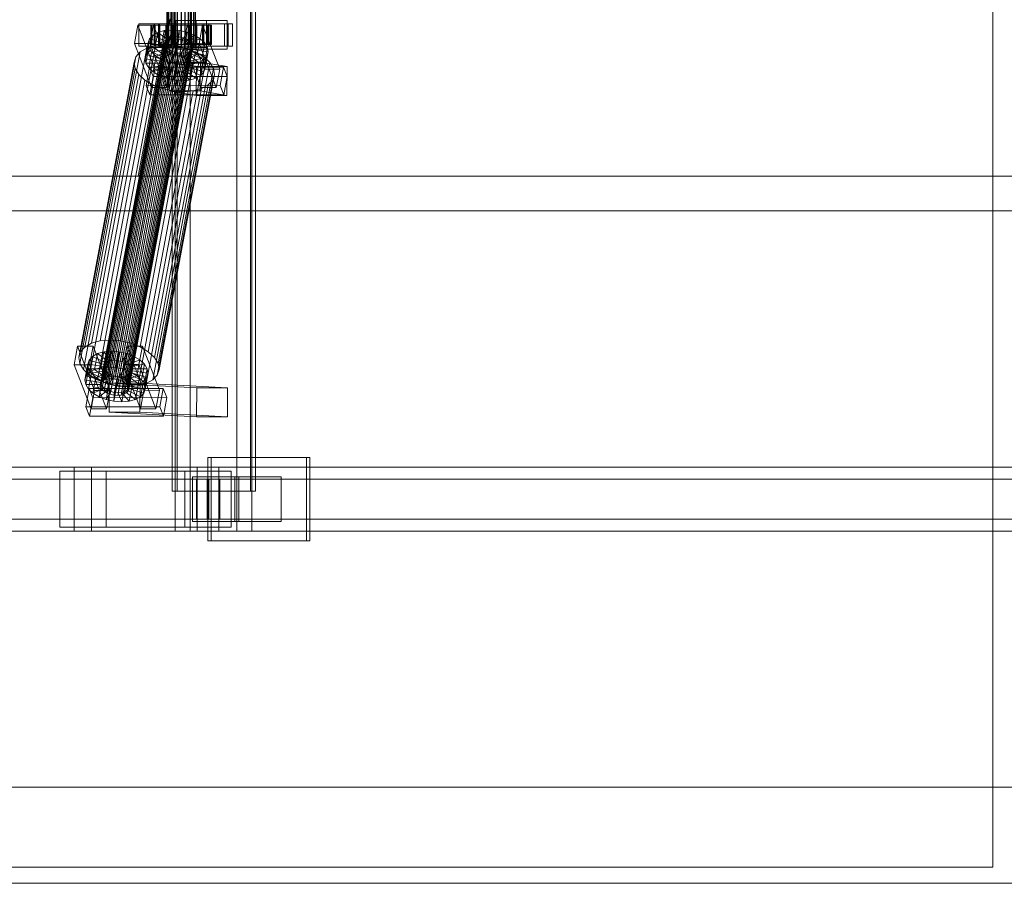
# Model space of a CAD drawing. Header units: millimetres. Extents: x -2233 to 61924, y -68080 to 6847.
# Tile 408 of 656: x 3716 to 4331, y -18670 to -18130. Entities that reach past the tile are written whole.
import ezdxf

# ---------------------------------------------------------------- set-up
doc = ezdxf.new("R2010")
doc.units = ezdxf.units.MM
doc.layers.add('superior_C01', color=7, linetype='Continuous', lineweight=0)
doc.layers.add('superior_tolva', color=7, linetype='Continuous', lineweight=0)

msp = doc.modelspace()

# ---------------------------------------------------------------- linework, layer by layer
at = {"layer": 'superior_C01'}
for p, q in [((3813.328, -17550), (3813.328, -18450)), ((3822.765, -18450), (3822.765, -17550)), ((3851.847, -18450), (3851.847, -17550)), ((3861.283, -17550), (3861.283, -18450)), ((3811.465, -17575), (3811.465, -18425)), ((3814.701, -18425), (3814.701, -17575)), ((3860.384, -18425), (3860.384, -17575)), ((3863.619, -17575), (3863.619, -18425)), ((3808.16, -18148), (3808.16, -17852)), ((3808.441, -18148), (3808.441, -17852)), ((3808.493, -18148), (3808.493, -17852)), ((3809.315, -18148), (3809.315, -17852)), ((3809.416, -18148), (3809.416, -17852)), ((3810.725, -18148), (3810.725, -17852)), ((3810.867, -18148), (3810.867, -17852)), ((3812.573, -18148), (3812.573, -17852)), ((3812.747, -18148), (3812.747, -17852)), ((3814.733, -18148), (3814.733, -17852)), ((3814.928, -18148), (3814.928, -17852)), ((3817.059, -18148), (3817.059, -17852)), ((3817.26, -18148), (3817.26, -17852)), ((3819.391, -18148), (3819.391, -17852)), ((3819.586, -18148), (3819.586, -17852)), ((3821.572, -18148), (3821.572, -17852)), ((3821.746, -18148), (3821.746, -17852)), ((3823.452, -18148), (3823.452, -17852)), ((3823.594, -18148), (3823.594, -17852)), ((3824.903, -18148), (3824.903, -17852)), ((3825.004, -18148), (3825.004, -17852)), ((3825.826, -17852), (3825.826, -18148)), ((3825.878, -18148), (3825.878, -17852)), ((3826.159, -18148), (3826.159, -17852)), ((3808.703, -18130), (3790.259, -18228.298)), ((3791.867, -18228.298), (3810.311, -18130)), ((3832.99, -18131), (3813.731, -18131)), ((3813.731, -18131), (3813.731, -18149)), ((3826.565, -18131), (3813.731, -18131)), ((3826.565, -18149), (3826.565, -18131)), ((3826.565, -18131), (3845.824, -18131)), ((3832.99, -18149), (3832.99, -18131)), ((3832.99, -18131), (3845.824, -18131)), ((3845.824, -18131), (3845.824, -18149)), ((3790.108, -18133.859), (3787.957, -18145.327)), ((3799.738, -18133.847), (3790.108, -18133.859)), ((3800.741, -18161.391), (3790.108, -18133.859)), ((3800.366, -18133), (3790.736, -18133)), ((3790.736, -18133), (3790.736, -18147)), ((3803.678, -18133), (3790.736, -18133)), ((3797.586, -18145.315), (3799.738, -18133.847)), ((3798.753, -18134), (3798.161, -18134)), ((3798.161, -18134), (3808.16, -18134)), ((3798.161, -18146), (3798.161, -18134)), ((3798.161, -18134), (3798.863, -18134)), ((3800.6, -18134), (3798.753, -18134)), ((3798.753, -18134), (3808.441, -18134)), ((3798.753, -18146), (3798.753, -18134)), ((3798.863, -18134), (3808.493, -18134)), ((3798.863, -18146), (3798.863, -18134)), ((3798.863, -18134), (3800.812, -18134)), ((3802.479, -18138.419), (3799.358, -18140.156)), ((3799.738, -18133.847), (3810.371, -18161.379)), ((3846.472, -18133), (3800.249, -18133)), ((3800.249, -18133), (3800.249, -18147)), ((3802.946, -18133), (3800.249, -18133)), ((3800.366, -18147), (3800.366, -18133)), ((3800.366, -18133), (3813.307, -18133)), ((3803.575, -18134), (3800.6, -18134)), ((3800.6, -18134), (3809.315, -18134)), ((3800.6, -18146), (3800.6, -18134)), ((3800.634, -18148.249), (3802.479, -18138.419)), ((3800.812, -18134), (3809.416, -18134)), ((3800.812, -18146), (3800.812, -18134)), ((3800.812, -18134), (3803.876, -18134)), ((3806.471, -18137.325), (3802.479, -18138.419)), ((3802.479, -18138.419), (3809.212, -18143.38)), ((3802.946, -18147), (3802.946, -18133)), ((3802.946, -18133), (3849.168, -18133)), ((3807.476, -18134), (3803.575, -18134)), ((3803.575, -18134), (3810.725, -18134)), ((3803.575, -18146), (3803.575, -18134)), ((3803.678, -18147), (3803.678, -18133)), ((3803.678, -18133), (3813.307, -18133)), ((3803.876, -18134), (3810.867, -18134)), ((3803.876, -18146), (3803.876, -18134)), ((3803.876, -18134), (3807.844, -18134)), ((3804.627, -18147.155), (3806.471, -18137.325)), ((3811.063, -18136.948), (3806.471, -18137.325)), ((3806.471, -18137.325), (3811.103, -18142.862)), ((3812.037, -18134), (3807.476, -18134)), ((3807.476, -18134), (3812.573, -18134)), ((3807.476, -18146), (3807.476, -18134)), ((3807.844, -18134), (3812.747, -18134)), ((3807.844, -18146), (3807.844, -18134)), ((3807.844, -18134), (3812.448, -18134)), ((3808.16, -18134), (3808.441, -18134)), ((3808.16, -18134), (3808.16, -18146)), ((3808.493, -18134), (3808.16, -18134)), ((3808.441, -18134), (3809.315, -18134)), ((3808.441, -18134), (3808.441, -18146)), ((3808.493, -18134), (3808.493, -18146)), ((3809.416, -18134), (3808.493, -18134)), ((3809.219, -18146.777), (3811.063, -18136.948)), ((3809.315, -18134), (3810.725, -18134)), ((3809.315, -18134), (3809.315, -18146)), ((3809.416, -18134), (3809.416, -18146)), ((3810.867, -18134), (3809.416, -18134)), ((3810.725, -18134), (3812.573, -18134)), ((3810.725, -18134), (3810.725, -18146)), ((3810.867, -18134), (3810.867, -18146)), ((3812.747, -18134), (3810.867, -18134)), ((3815.942, -18137.313), (3811.063, -18136.948)), ((3811.063, -18136.948), (3813.278, -18142.683)), ((3816.947, -18134), (3812.037, -18134)), ((3812.037, -18134), (3814.733, -18134)), ((3812.037, -18146), (3812.037, -18134)), ((3812.448, -18134), (3814.928, -18134)), ((3812.448, -18146), (3812.448, -18134)), ((3812.448, -18134), (3817.372, -18134)), ((3812.573, -18134), (3814.733, -18134)), ((3812.573, -18134), (3812.573, -18146)), ((3812.747, -18134), (3812.747, -18146)), ((3814.928, -18134), (3812.747, -18134)), ((3813.307, -18133), (3813.307, -18147)), ((3814.098, -18147.143), (3815.942, -18137.313)), ((3814.733, -18134), (3817.059, -18134)), ((3814.733, -18134), (3814.733, -18146)), ((3814.928, -18134), (3814.928, -18146)), ((3817.26, -18134), (3814.928, -18134)), ((3815.942, -18137.313), (3815.589, -18142.856)), ((3820.775, -18138.396), (3815.942, -18137.313)), ((3821.871, -18134), (3816.947, -18134)), ((3816.947, -18134), (3817.059, -18134)), ((3816.947, -18146), (3816.947, -18134)), ((3817.059, -18134), (3819.391, -18134)), ((3817.059, -18134), (3817.059, -18146)), ((3817.372, -18134), (3817.26, -18134)), ((3817.26, -18134), (3817.26, -18146)), ((3819.586, -18134), (3817.26, -18134)), ((3817.372, -18146), (3817.372, -18134)), ((3817.372, -18134), (3822.282, -18134)), ((3820.775, -18138.396), (3817.879, -18143.369)), ((3820.923, -18133.821), (3818.772, -18145.289)), ((3818.931, -18148.226), (3820.775, -18138.396)), ((3821.871, -18134), (3819.391, -18134)), ((3819.391, -18134), (3821.572, -18134)), ((3819.391, -18134), (3819.391, -18146)), ((3822.282, -18134), (3819.586, -18134)), ((3819.586, -18134), (3819.586, -18146)), ((3821.746, -18134), (3819.586, -18134)), ((3825.233, -18140.123), (3820.775, -18138.396)), ((3830.553, -18133.809), (3820.923, -18133.821)), ((3831.556, -18161.353), (3820.923, -18133.821)), ((3831.181, -18133), (3821.551, -18133)), ((3821.551, -18133), (3821.551, -18147)), ((3834.493, -18133), (3821.551, -18133)), ((3826.475, -18134), (3821.572, -18134)), ((3821.572, -18134), (3823.452, -18134)), ((3821.572, -18134), (3821.572, -18146)), ((3826.843, -18134), (3821.746, -18134)), ((3821.746, -18134), (3821.746, -18146)), ((3823.594, -18134), (3821.746, -18134)), ((3826.475, -18134), (3821.871, -18134)), ((3821.871, -18146), (3821.871, -18134)), ((3822.282, -18146), (3822.282, -18134)), ((3822.282, -18134), (3826.843, -18134)), ((3830.443, -18134), (3823.452, -18134)), ((3823.452, -18134), (3824.903, -18134)), ((3823.452, -18134), (3823.452, -18146)), ((3830.744, -18134), (3823.594, -18134)), ((3823.594, -18134), (3823.594, -18146)), ((3825.004, -18134), (3823.594, -18134)), ((3833.507, -18134), (3824.903, -18134)), ((3824.903, -18134), (3825.826, -18134)), ((3824.903, -18134), (3824.903, -18146)), ((3833.719, -18134), (3825.004, -18134)), ((3825.004, -18134), (3825.004, -18146)), ((3825.878, -18134), (3825.004, -18134)), ((3825.826, -18134), (3835.456, -18134)), ((3825.826, -18146), (3825.826, -18134)), ((3825.826, -18134), (3826.159, -18134)), ((3835.566, -18134), (3825.878, -18134)), ((3825.878, -18134), (3825.878, -18146)), ((3826.159, -18134), (3825.878, -18134)), ((3836.158, -18134), (3826.159, -18134)), ((3826.159, -18134), (3826.159, -18146)), ((3830.443, -18134), (3826.475, -18134)), ((3826.475, -18146), (3826.475, -18134)), ((3826.843, -18146), (3826.843, -18134)), ((3826.843, -18134), (3830.744, -18134)), ((3828.401, -18145.277), (3830.553, -18133.809)), ((3833.507, -18134), (3830.443, -18134)), ((3830.443, -18146), (3830.443, -18134)), ((3830.553, -18133.809), (3841.186, -18161.341)), ((3830.744, -18146), (3830.744, -18134)), ((3830.744, -18134), (3833.719, -18134)), ((3831.181, -18147), (3831.181, -18133)), ((3831.181, -18133), (3844.122, -18133)), ((3835.456, -18134), (3833.507, -18134)), ((3833.507, -18146), (3833.507, -18134)), ((3833.719, -18146), (3833.719, -18134)), ((3833.719, -18134), (3835.566, -18134)), ((3834.493, -18147), (3834.493, -18133)), ((3834.493, -18133), (3844.122, -18133)), ((3835.456, -18134), (3835.456, -18146)), ((3836.158, -18134), (3835.456, -18134)), ((3835.566, -18146), (3835.566, -18134)), ((3835.566, -18134), (3836.158, -18134)), ((3836.158, -18146), (3836.158, -18134)), ((3844.122, -18133), (3844.122, -18147)), ((3846.472, -18147), (3846.472, -18133)), ((3846.472, -18133), (3849.168, -18133)), ((3849.168, -18133), (3849.168, -18147)), ((3766.961, -18357.434), (3807.077, -18143.635)), ((3767.925, -18356.363), (3808.041, -18142.565)), ((3769.403, -18355.541), (3809.519, -18141.742)), ((3771.294, -18355.022), (3811.411, -18141.224)), ((3773.469, -18354.844), (3813.586, -18141.045)), ((3775.78, -18355.017), (3815.897, -18141.218)), ((3778.07, -18355.53), (3818.186, -18141.731)), ((3780.182, -18356.348), (3820.298, -18142.549)), ((3781.972, -18357.415), (3822.088, -18143.617)), ((3795.478, -18152.246), (3797.322, -18142.416)), ((3797.322, -18142.416), (3796.51, -18145.047)), ((3799.358, -18140.156), (3797.322, -18142.416)), ((3797.322, -18142.416), (3806.77, -18145.274)), ((3797.514, -18149.985), (3799.358, -18140.156)), ((3799.358, -18140.156), (3807.734, -18144.203)), ((3807.734, -18144.203), (3805.89, -18154.033)), ((3807.077, -18143.635), (3806.692, -18144.881)), ((3806.77, -18145.274), (3807.734, -18144.203)), ((3808.041, -18142.565), (3807.077, -18143.635)), ((3809.212, -18143.38), (3807.368, -18153.21)), ((3807.734, -18144.203), (3809.212, -18143.38)), ((3809.519, -18141.742), (3808.041, -18142.565)), ((3809.212, -18143.38), (3811.103, -18142.862)), ((3811.103, -18142.862), (3809.259, -18152.692)), ((3811.411, -18141.224), (3809.519, -18141.742)), ((3811.103, -18142.862), (3813.278, -18142.683)), ((3813.586, -18141.045), (3811.411, -18141.224)), ((3813.278, -18142.683), (3811.434, -18152.513)), ((3813.278, -18142.683), (3815.589, -18142.856)), ((3815.897, -18141.218), (3813.586, -18141.045)), ((3815.589, -18142.856), (3813.745, -18152.686)), ((3815.589, -18142.856), (3817.879, -18143.369)), ((3818.186, -18141.731), (3815.897, -18141.218)), ((3817.879, -18143.369), (3816.034, -18153.199)), ((3817.879, -18143.369), (3819.991, -18144.188)), ((3819.991, -18144.188), (3818.146, -18154.017)), ((3820.298, -18142.549), (3818.186, -18141.731)), ((3825.233, -18140.123), (3819.991, -18144.188)), ((3819.991, -18144.188), (3821.781, -18145.255)), ((3822.088, -18143.617), (3820.298, -18142.549)), ((3829.013, -18142.377), (3821.781, -18145.255)), ((3823.435, -18144.861), (3822.088, -18143.617)), ((3823.389, -18149.953), (3825.233, -18140.123)), ((3829.013, -18142.377), (3825.233, -18140.123)), ((3827.168, -18152.207), (3829.013, -18142.377)), ((3831.856, -18145.003), (3829.013, -18142.377)), ((3756.956, -18334.981), (3791.539, -18150.672)), ((3761.127, -18332.659), (3795.71, -18148.35)), ((3766.464, -18331.197), (3801.047, -18146.887)), ((3766.576, -18358.68), (3806.692, -18144.881)), ((3766.796, -18360.017), (3806.913, -18146.218)), ((3767.608, -18361.352), (3807.724, -18147.554)), ((3768.954, -18362.596), (3809.071, -18148.798)), ((3770.744, -18363.664), (3810.861, -18149.865)), ((3772.603, -18330.692), (3807.186, -18146.383)), ((3772.856, -18364.482), (3812.973, -18150.683)), ((3779.125, -18331.181), (3813.708, -18146.872)), ((3781.523, -18364.471), (3821.639, -18150.672)), ((3783.001, -18363.648), (3823.117, -18149.85)), ((3783.318, -18358.659), (3823.435, -18144.861)), ((3783.965, -18362.578), (3824.082, -18148.779)), ((3824.246, -18146.196), (3784.13, -18359.995)), ((3784.35, -18361.332), (3824.467, -18147.533)), ((3785.587, -18332.629), (3820.17, -18148.32)), ((3787.957, -18145.327), (3797.586, -18145.315)), ((3787.957, -18145.327), (3798.589, -18172.859)), ((3791.539, -18150.672), (3788.817, -18153.694)), ((3790.736, -18147), (3800.366, -18147)), ((3790.736, -18147), (3803.678, -18147)), ((3795.71, -18148.35), (3791.539, -18150.672)), ((3791.547, -18334.938), (3826.13, -18150.629)), ((3794.665, -18154.877), (3796.51, -18145.047)), ((3795.131, -18157.698), (3796.976, -18147.868)), ((3795.478, -18152.246), (3797.514, -18149.985)), ((3801.047, -18146.887), (3795.71, -18148.35)), ((3796.51, -18145.047), (3806.385, -18146.52)), ((3796.51, -18145.047), (3796.976, -18147.868)), ((3796.844, -18160.518), (3798.688, -18150.688)), ((3796.976, -18147.868), (3806.605, -18147.856)), ((3796.976, -18147.868), (3798.688, -18150.688)), ((3797.514, -18149.985), (3800.634, -18148.249)), ((3805.89, -18154.033), (3797.514, -18149.985)), ((3808.219, -18172.847), (3797.586, -18145.315)), ((3808.16, -18146), (3798.161, -18146)), ((3798.161, -18146), (3798.753, -18146)), ((3798.863, -18146), (3798.161, -18146)), ((3798.688, -18150.688), (3807.417, -18149.192)), ((3798.688, -18150.688), (3801.531, -18153.314)), ((3808.441, -18146), (3798.753, -18146)), ((3798.753, -18146), (3800.6, -18146)), ((3808.493, -18146), (3798.863, -18146)), ((3800.812, -18146), (3798.863, -18146)), ((3800.249, -18147), (3846.472, -18147)), ((3800.249, -18147), (3802.946, -18147)), ((3813.307, -18147), (3800.366, -18147)), ((3809.315, -18146), (3800.6, -18146)), ((3800.6, -18146), (3803.575, -18146)), ((3800.634, -18148.249), (3804.627, -18147.155)), ((3807.368, -18153.21), (3800.634, -18148.249)), ((3809.416, -18146), (3800.812, -18146)), ((3803.876, -18146), (3800.812, -18146)), ((3807.186, -18146.383), (3801.047, -18146.887)), ((3801.531, -18153.314), (3808.763, -18150.436)), ((3849.168, -18147), (3802.946, -18147)), ((3810.725, -18146), (3803.575, -18146)), ((3803.575, -18146), (3807.476, -18146)), ((3813.307, -18147), (3803.678, -18147)), ((3810.867, -18146), (3803.876, -18146)), ((3807.844, -18146), (3803.876, -18146)), ((3806.385, -18146.52), (3804.54, -18156.35)), ((3804.627, -18147.155), (3809.219, -18146.777)), ((3809.259, -18152.692), (3804.627, -18147.155)), ((3806.605, -18147.856), (3804.761, -18157.686)), ((3806.77, -18145.274), (3804.925, -18155.103)), ((3807.417, -18149.192), (3805.572, -18159.022)), ((3806.385, -18146.52), (3806.77, -18145.274)), ((3806.605, -18147.856), (3806.385, -18146.52)), ((3807.417, -18149.192), (3806.605, -18147.856)), ((3806.692, -18144.881), (3806.913, -18146.218)), ((3806.913, -18146.218), (3807.724, -18147.554)), ((3808.763, -18150.436), (3806.919, -18160.266)), ((3813.708, -18146.872), (3807.186, -18146.383)), ((3808.763, -18150.436), (3807.417, -18149.192)), ((3812.573, -18146), (3807.476, -18146)), ((3807.476, -18146), (3812.037, -18146)), ((3807.724, -18147.554), (3809.071, -18148.798)), ((3812.747, -18146), (3807.844, -18146)), ((3812.448, -18146), (3807.844, -18146)), ((3808.441, -18146), (3808.16, -18146)), ((3808.16, -18146), (3808.493, -18146)), ((3808.493, -18148), (3808.16, -18148)), ((3808.16, -18148), (3808.441, -18148)), ((3809.315, -18146), (3808.441, -18146)), ((3808.441, -18148), (3809.315, -18148)), ((3808.493, -18146), (3809.416, -18146)), ((3809.416, -18148), (3808.493, -18148)), ((3810.553, -18151.503), (3808.763, -18150.436)), ((3809.071, -18148.798), (3810.861, -18149.865)), ((3811.434, -18152.513), (3809.219, -18146.777)), ((3809.219, -18146.777), (3814.098, -18147.143)), ((3810.725, -18146), (3809.315, -18146)), ((3809.315, -18148), (3810.725, -18148)), ((3809.416, -18146), (3810.867, -18146)), ((3810.867, -18148), (3809.416, -18148)), ((3812.573, -18146), (3810.725, -18146)), ((3810.725, -18148), (3812.573, -18148)), ((3810.861, -18149.865), (3812.973, -18150.683)), ((3810.867, -18146), (3812.747, -18146)), ((3812.747, -18148), (3810.867, -18148)), ((3814.733, -18146), (3812.037, -18146)), ((3812.037, -18146), (3816.947, -18146)), ((3814.928, -18146), (3812.448, -18146)), ((3817.372, -18146), (3812.448, -18146)), ((3814.733, -18146), (3812.573, -18146)), ((3812.573, -18148), (3814.733, -18148)), ((3812.747, -18146), (3814.928, -18146)), ((3814.928, -18148), (3812.747, -18148)), ((3812.973, -18150.683), (3815.262, -18151.196)), ((3820.17, -18148.32), (3813.708, -18146.872)), ((3813.731, -18149), (3832.99, -18149)), ((3826.565, -18149), (3813.731, -18149)), ((3813.745, -18152.686), (3814.098, -18147.143)), ((3814.098, -18147.143), (3818.931, -18148.226)), ((3817.059, -18146), (3814.733, -18146)), ((3814.733, -18148), (3817.059, -18148)), ((3814.928, -18146), (3817.26, -18146)), ((3817.26, -18148), (3814.928, -18148)), ((3816.034, -18153.199), (3818.931, -18148.226)), ((3817.059, -18146), (3816.947, -18146)), ((3816.947, -18146), (3821.871, -18146)), ((3819.391, -18146), (3817.059, -18146)), ((3817.059, -18148), (3819.391, -18148)), ((3817.26, -18146), (3817.372, -18146)), ((3817.26, -18146), (3819.586, -18146)), ((3819.586, -18148), (3817.26, -18148)), ((3822.282, -18146), (3817.372, -18146)), ((3818.146, -18154.017), (3823.389, -18149.953)), ((3818.772, -18145.289), (3828.401, -18145.277)), ((3818.772, -18145.289), (3829.404, -18172.821)), ((3818.931, -18148.226), (3823.389, -18149.953)), ((3821.572, -18146), (3819.391, -18146)), ((3819.391, -18146), (3821.871, -18146)), ((3819.391, -18148), (3821.572, -18148)), ((3819.586, -18146), (3822.282, -18146)), ((3819.586, -18146), (3821.746, -18146)), ((3821.746, -18148), (3819.586, -18148)), ((3819.748, -18151.191), (3821.639, -18150.672)), ((3821.781, -18145.255), (3819.936, -18155.085)), ((3826.13, -18150.629), (3820.17, -18148.32)), ((3823.127, -18146.499), (3821.283, -18156.329)), ((3821.551, -18147), (3831.181, -18147)), ((3821.551, -18147), (3834.493, -18147)), ((3823.452, -18146), (3821.572, -18146)), ((3821.572, -18146), (3826.475, -18146)), ((3821.572, -18148), (3823.452, -18148)), ((3821.639, -18150.672), (3823.117, -18149.85)), ((3821.746, -18146), (3826.843, -18146)), ((3821.746, -18146), (3823.594, -18146)), ((3823.594, -18148), (3821.746, -18148)), ((3821.781, -18145.255), (3823.127, -18146.499)), ((3821.871, -18146), (3826.475, -18146)), ((3823.774, -18150.417), (3821.93, -18160.247)), ((3822.094, -18157.665), (3823.939, -18147.835)), ((3826.843, -18146), (3822.282, -18146)), ((3824.159, -18149.171), (3822.315, -18159.001)), ((3823.774, -18150.417), (3822.81, -18151.488)), ((3823.117, -18149.85), (3824.082, -18148.779)), ((3831.856, -18145.003), (3823.127, -18146.499)), ((3823.127, -18146.499), (3823.939, -18147.835)), ((3823.389, -18149.953), (3827.168, -18152.207)), ((3824.246, -18146.196), (3823.435, -18144.861)), ((3824.903, -18146), (3823.452, -18146)), ((3823.452, -18146), (3830.443, -18146)), ((3823.452, -18148), (3824.903, -18148)), ((3823.594, -18146), (3830.744, -18146)), ((3823.594, -18146), (3825.004, -18146)), ((3825.004, -18148), (3823.594, -18148)), ((3824.159, -18149.171), (3823.774, -18150.417)), ((3833.222, -18153.275), (3823.774, -18150.417)), ((3823.939, -18147.835), (3833.568, -18147.823)), ((3823.939, -18147.835), (3824.159, -18149.171)), ((3824.082, -18148.779), (3824.467, -18147.533)), ((3834.034, -18150.644), (3824.159, -18149.171)), ((3824.467, -18147.533), (3824.246, -18146.196)), ((3825.826, -18146), (3824.903, -18146)), ((3824.903, -18146), (3833.507, -18146)), ((3824.903, -18148), (3825.826, -18148)), ((3825.004, -18146), (3833.719, -18146)), ((3825.004, -18146), (3825.878, -18146)), ((3825.878, -18148), (3825.004, -18148)), ((3835.456, -18146), (3825.826, -18146)), ((3826.159, -18146), (3825.826, -18146)), ((3825.826, -18148), (3826.159, -18148)), ((3825.878, -18146), (3835.566, -18146)), ((3825.878, -18146), (3826.159, -18146)), ((3826.159, -18148), (3825.878, -18148)), ((3831.182, -18153.641), (3826.13, -18150.629)), ((3826.159, -18146), (3836.158, -18146)), ((3826.475, -18146), (3830.443, -18146)), ((3845.824, -18149), (3826.565, -18149)), ((3830.744, -18146), (3826.843, -18146)), ((3839.034, -18172.809), (3828.401, -18145.277)), ((3830.011, -18154.833), (3831.856, -18145.003)), ((3830.443, -18146), (3833.507, -18146)), ((3833.719, -18146), (3830.744, -18146)), ((3844.122, -18147), (3831.181, -18147)), ((3833.568, -18147.823), (3831.724, -18157.653)), ((3833.568, -18147.823), (3831.856, -18145.003)), ((3832.19, -18160.474), (3834.034, -18150.644)), ((3845.824, -18149), (3832.99, -18149)), ((3833.222, -18153.275), (3834.034, -18150.644)), ((3833.507, -18146), (3835.456, -18146)), ((3834.034, -18150.644), (3833.568, -18147.823)), ((3835.566, -18146), (3833.719, -18146)), ((3844.122, -18147), (3834.493, -18147)), ((3835.456, -18146), (3836.158, -18146)), ((3836.158, -18146), (3835.566, -18146)), ((3849.168, -18147), (3846.472, -18147)), ((3754.234, -18338.003), (3788.817, -18153.694)), ((3775.146, -18364.995), (3815.262, -18151.196)), ((3777.457, -18365.168), (3817.573, -18151.369)), ((3779.632, -18364.989), (3819.748, -18151.191)), ((3788.817, -18153.694), (3787.731, -18157.211)), ((3794.665, -18154.877), (3795.478, -18152.246)), ((3804.54, -18156.35), (3794.665, -18154.877)), ((3795.131, -18157.698), (3794.665, -18154.877)), ((3804.925, -18155.103), (3795.478, -18152.246)), ((3796.599, -18337.95), (3831.182, -18153.641)), ((3799.687, -18163.144), (3801.531, -18153.314)), ((3801.531, -18153.314), (3805.311, -18155.567)), ((3803.466, -18165.397), (3805.311, -18155.567)), ((3804.925, -18155.103), (3804.54, -18156.35)), ((3804.54, -18156.35), (3804.761, -18157.686)), ((3805.89, -18154.033), (3804.925, -18155.103)), ((3805.311, -18155.567), (3810.553, -18151.503)), ((3805.311, -18155.567), (3809.769, -18157.295)), ((3807.368, -18153.21), (3805.89, -18154.033)), ((3809.259, -18152.692), (3807.368, -18153.21)), ((3810.553, -18151.503), (3808.709, -18161.333)), ((3811.434, -18152.513), (3809.259, -18152.692)), ((3809.927, -18156.962), (3809.703, -18174.943)), ((3809.769, -18157.295), (3812.665, -18152.321)), ((3829.186, -18156.962), (3809.927, -18156.962)), ((3826.67, -18159.83), (3809.927, -18156.962)), ((3812.665, -18152.321), (3810.553, -18151.503)), ((3812.665, -18152.321), (3810.821, -18162.151)), ((3813.745, -18152.686), (3811.434, -18152.513)), ((3814.955, -18152.835), (3812.665, -18152.321)), ((3814.955, -18152.835), (3813.11, -18162.664)), ((3816.034, -18153.199), (3813.745, -18152.686)), ((3814.602, -18158.378), (3814.955, -18152.835)), ((3817.266, -18153.008), (3814.955, -18152.835)), ((3815.262, -18151.196), (3817.573, -18151.369)), ((3817.266, -18153.008), (3815.421, -18162.837)), ((3818.146, -18154.017), (3816.034, -18153.199)), ((3819.441, -18152.829), (3817.266, -18153.008)), ((3819.481, -18158.743), (3817.266, -18153.008)), ((3817.573, -18151.369), (3819.748, -18151.191)), ((3819.441, -18152.829), (3817.596, -18162.659)), ((3819.936, -18155.085), (3818.146, -18154.017)), ((3821.332, -18152.311), (3819.441, -18152.829)), ((3824.073, -18158.366), (3819.441, -18152.829)), ((3821.332, -18152.311), (3819.487, -18162.14)), ((3819.936, -18155.085), (3827.168, -18152.207)), ((3821.283, -18156.329), (3819.936, -18155.085)), ((3822.81, -18151.488), (3820.966, -18161.318)), ((3821.283, -18156.329), (3830.011, -18154.833)), ((3822.094, -18157.665), (3821.283, -18156.329)), ((3822.81, -18151.488), (3821.332, -18152.311)), ((3828.065, -18157.272), (3821.332, -18152.311)), ((3831.186, -18155.535), (3822.81, -18151.488)), ((3827.168, -18152.207), (3830.011, -18154.833)), ((3828.065, -18157.272), (3831.186, -18155.535)), ((3828.962, -18174.943), (3829.186, -18156.962)), ((3829.186, -18156.962), (3845.93, -18159.83)), ((3829.341, -18165.365), (3831.186, -18155.535)), ((3830.011, -18154.833), (3831.724, -18157.653)), ((3834.982, -18157.152), (3831.182, -18153.641)), ((3831.186, -18155.535), (3833.222, -18153.275)), ((3831.377, -18163.105), (3833.222, -18153.275)), ((3753.147, -18341.52), (3787.731, -18157.211)), ((3753.77, -18345.291), (3788.353, -18160.982)), ((3787.731, -18157.211), (3788.353, -18160.982)), ((3788.353, -18160.982), (3790.643, -18164.752)), ((3804.761, -18157.686), (3795.131, -18157.698)), ((3796.844, -18160.518), (3795.131, -18157.698)), ((3797.409, -18160.247), (3795.257, -18171.715)), ((3805.572, -18159.022), (3796.844, -18160.518)), ((3799.687, -18163.144), (3796.844, -18160.518)), ((3843.632, -18160.19), (3797.409, -18160.247)), ((3799.624, -18165.983), (3797.409, -18160.247)), ((3798.589, -18172.859), (3800.741, -18161.391)), ((3806.919, -18160.266), (3799.687, -18163.144)), ((3803.466, -18165.397), (3799.687, -18163.144)), ((3800.399, -18341.461), (3834.982, -18157.152)), ((3800.741, -18161.391), (3810.371, -18161.379)), ((3837.272, -18160.922), (3802.689, -18345.231)), ((3808.709, -18161.333), (3803.466, -18165.397)), ((3804.761, -18157.686), (3805.572, -18159.022)), ((3805.572, -18159.022), (3806.919, -18160.266)), ((3806.919, -18160.266), (3808.709, -18161.333)), ((3807.924, -18167.125), (3809.769, -18157.295)), ((3810.821, -18162.151), (3807.924, -18167.125)), ((3810.371, -18161.379), (3808.219, -18172.847)), ((3808.709, -18161.333), (3810.821, -18162.151)), ((3809.769, -18157.295), (3814.602, -18158.378)), ((3810.821, -18162.151), (3813.11, -18162.664)), ((3812.757, -18168.208), (3814.602, -18158.378)), ((3813.11, -18162.664), (3812.757, -18168.208)), ((3813.11, -18162.664), (3815.421, -18162.837)), ((3814.602, -18158.378), (3819.481, -18158.743)), ((3815.421, -18162.837), (3817.596, -18162.659)), ((3815.421, -18162.837), (3817.636, -18168.573)), ((3817.596, -18162.659), (3819.487, -18162.14)), ((3817.596, -18162.659), (3822.228, -18168.196)), ((3817.636, -18168.573), (3819.481, -18158.743)), ((3819.481, -18158.743), (3824.073, -18158.366)), ((3819.487, -18162.14), (3820.966, -18161.318)), ((3819.487, -18162.14), (3826.221, -18167.102)), ((3820.966, -18161.318), (3821.93, -18160.247)), ((3820.966, -18161.318), (3829.341, -18165.365)), ((3821.93, -18160.247), (3822.315, -18159.001)), ((3821.93, -18160.247), (3831.377, -18163.105)), ((3831.724, -18157.653), (3822.094, -18157.665)), ((3822.315, -18159.001), (3822.094, -18157.665)), ((3822.228, -18168.196), (3824.073, -18158.366)), ((3822.315, -18159.001), (3832.19, -18160.474)), ((3824.073, -18158.366), (3828.065, -18157.272)), ((3826.221, -18167.102), (3828.065, -18157.272)), ((3826.447, -18177.811), (3826.67, -18159.83)), ((3826.67, -18159.83), (3845.93, -18159.83)), ((3831.377, -18163.105), (3829.341, -18165.365)), ((3829.404, -18172.821), (3831.556, -18161.353)), ((3832.19, -18160.474), (3831.377, -18163.105)), ((3831.556, -18161.353), (3841.186, -18161.341)), ((3831.724, -18157.653), (3832.19, -18160.474)), ((3837.272, -18160.922), (3834.982, -18157.152)), ((3837.895, -18164.693), (3837.272, -18160.922)), ((3841.186, -18161.341), (3839.034, -18172.809)), ((3841.48, -18171.658), (3843.632, -18160.19)), ((3843.632, -18160.19), (3845.847, -18165.926)), ((3845.93, -18159.83), (3845.706, -18177.811)), ((3756.06, -18349.061), (3790.643, -18164.752)), ((3759.86, -18352.572), (3794.444, -18168.263)), ((3790.643, -18164.752), (3794.444, -18168.263)), ((3794.444, -18168.263), (3799.496, -18171.275)), ((3797.473, -18177.451), (3799.624, -18165.983)), ((3799.624, -18165.983), (3845.847, -18165.926)), ((3802.225, -18352.519), (3836.808, -18168.21)), ((3803.312, -18349.002), (3837.895, -18164.693)), ((3807.924, -18167.125), (3803.466, -18165.397)), ((3812.757, -18168.208), (3807.924, -18167.125)), ((3817.636, -18168.573), (3812.757, -18168.208)), ((3822.228, -18168.196), (3817.636, -18168.573)), ((3826.221, -18167.102), (3822.228, -18168.196)), ((3829.341, -18165.365), (3826.221, -18167.102)), ((3834.087, -18171.232), (3836.808, -18168.21)), ((3836.808, -18168.21), (3837.895, -18164.693)), ((3845.847, -18165.926), (3843.695, -18177.394)), ((3764.913, -18355.584), (3799.496, -18171.275)), ((3770.873, -18357.893), (3805.456, -18173.584)), ((3777.334, -18359.341), (3811.917, -18175.032)), ((3789.995, -18359.326), (3824.578, -18175.016)), ((3795.257, -18171.715), (3841.48, -18171.658)), ((3795.257, -18171.715), (3797.473, -18177.451)), ((3795.332, -18357.863), (3829.915, -18173.554)), ((3808.219, -18172.847), (3798.589, -18172.859)), ((3799.496, -18171.275), (3805.456, -18173.584)), ((3799.504, -18355.541), (3834.087, -18171.232)), ((3805.456, -18173.584), (3811.917, -18175.032)), ((3809.703, -18174.943), (3828.962, -18174.943)), ((3826.447, -18177.811), (3809.703, -18174.943)), ((3811.917, -18175.032), (3818.439, -18175.521)), ((3818.439, -18175.521), (3824.578, -18175.016)), ((3824.578, -18175.016), (3829.915, -18173.554)), ((3845.706, -18177.811), (3828.962, -18174.943)), ((3839.034, -18172.809), (3829.404, -18172.821)), ((3829.915, -18173.554), (3834.087, -18171.232)), ((3843.695, -18177.394), (3841.48, -18171.658)), ((3783.856, -18359.83), (3818.439, -18175.521)), ((3843.695, -18177.394), (3797.473, -18177.451)), ((3845.706, -18177.811), (3826.447, -18177.811)), ((3790.259, -18228.298), (2846.1, -18228.298)), ((2847.707, -18228.298), (3791.867, -18228.298)), ((3790.259, -18228.298), (3791.867, -18228.298)), ((4734.419, -18228.298), (3790.259, -18228.298)), ((3791.867, -18228.298), (4736.026, -18228.298)), ((10242.208, -18250), (1103.221, -18250)), ((1104.577, -18250), (10243.564, -18250)), ((3752.451, -18334.551), (3750.3, -18346.02)), ((3762.081, -18334.539), (3752.451, -18334.551)), ((3763.084, -18362.083), (3752.451, -18334.551)), ((3754.234, -18338.003), (3756.956, -18334.981)), ((3756.956, -18334.981), (3761.127, -18332.659)), ((3759.929, -18346.008), (3762.081, -18334.539)), ((3761.127, -18332.659), (3766.464, -18331.197)), ((3762.081, -18334.539), (3772.714, -18362.071)), ((3766.464, -18331.197), (3772.603, -18330.692)), ((3772.603, -18330.692), (3779.125, -18331.181)), ((3779.125, -18331.181), (3785.587, -18332.629)), ((3783.266, -18334.513), (3781.114, -18345.981)), ((3792.896, -18334.501), (3783.266, -18334.513)), ((3793.899, -18362.045), (3783.266, -18334.513)), ((3785.587, -18332.629), (3791.547, -18334.938)), ((3790.744, -18345.969), (3792.896, -18334.501)), ((3791.547, -18334.938), (3796.599, -18337.95)), ((3792.896, -18334.501), (3803.529, -18362.033)), ((3753.147, -18341.52), (3754.234, -18338.003)), ((3753.77, -18345.291), (3753.147, -18341.52)), ((3761.701, -18340.848), (3759.665, -18343.108)), ((3759.857, -18350.678), (3761.701, -18340.848)), ((3764.822, -18339.111), (3761.701, -18340.848)), ((3761.701, -18340.848), (3770.077, -18344.895)), ((3762.977, -18348.941), (3764.822, -18339.111)), ((3768.814, -18338.017), (3764.822, -18339.111)), ((3764.822, -18339.111), (3771.555, -18344.073)), ((3766.97, -18347.847), (3768.814, -18338.017)), ((3773.406, -18337.64), (3768.814, -18338.017)), ((3768.814, -18338.017), (3773.446, -18343.554)), ((3771.562, -18347.47), (3773.406, -18337.64)), ((3778.285, -18338.005), (3773.406, -18337.64)), ((3773.406, -18337.64), (3775.621, -18343.376)), ((3776.44, -18347.835), (3778.285, -18338.005)), ((3778.285, -18338.005), (3777.932, -18343.549)), ((3783.118, -18339.088), (3778.285, -18338.005)), ((3783.118, -18339.088), (3780.222, -18344.062)), ((3781.274, -18348.918), (3783.118, -18339.088)), ((3787.576, -18340.816), (3782.333, -18344.88)), ((3787.576, -18340.816), (3783.118, -18339.088)), ((3785.732, -18350.645), (3787.576, -18340.816)), ((3791.356, -18343.069), (3787.576, -18340.816)), ((3796.599, -18337.95), (3800.399, -18341.461)), ((3800.399, -18341.461), (3802.689, -18345.231)), ((3750.3, -18346.02), (3759.929, -18346.008)), ((3750.3, -18346.02), (3760.932, -18373.551)), ((3756.06, -18349.061), (3753.77, -18345.291)), ((3757.008, -18355.569), (3758.853, -18345.739)), ((3757.821, -18352.938), (3759.665, -18343.108)), ((3759.665, -18343.108), (3758.853, -18345.739)), ((3758.853, -18345.739), (3768.727, -18347.212)), ((3758.853, -18345.739), (3759.318, -18348.56)), ((3759.665, -18343.108), (3769.112, -18345.966)), ((3770.562, -18373.539), (3759.929, -18346.008)), ((3768.727, -18347.212), (3766.883, -18357.042)), ((3766.97, -18347.847), (3771.562, -18347.47)), ((3769.112, -18345.966), (3767.268, -18355.796)), ((3770.077, -18344.895), (3768.232, -18354.725)), ((3768.727, -18347.212), (3769.112, -18345.966)), ((3768.948, -18348.548), (3768.727, -18347.212)), ((3769.112, -18345.966), (3770.077, -18344.895)), ((3771.555, -18344.073), (3769.711, -18353.902)), ((3770.077, -18344.895), (3771.555, -18344.073)), ((3771.555, -18344.073), (3773.446, -18343.554)), ((3773.777, -18353.205), (3771.562, -18347.47)), ((3771.562, -18347.47), (3776.44, -18347.835)), ((3773.446, -18343.554), (3771.602, -18353.384)), ((3773.446, -18343.554), (3775.621, -18343.376)), ((3775.621, -18343.376), (3773.777, -18353.205)), ((3775.621, -18343.376), (3777.932, -18343.549)), ((3777.932, -18343.549), (3776.088, -18353.378)), ((3777.932, -18343.549), (3780.222, -18344.062)), ((3780.222, -18344.062), (3778.377, -18353.892)), ((3780.222, -18344.062), (3782.333, -18344.88)), ((3782.333, -18344.88), (3780.489, -18354.71)), ((3781.114, -18345.981), (3790.744, -18345.969)), ((3781.114, -18345.981), (3791.747, -18373.513)), ((3784.124, -18345.947), (3782.279, -18355.777)), ((3782.333, -18344.88), (3784.124, -18345.947)), ((3785.47, -18347.191), (3783.626, -18357.021)), ((3791.356, -18343.069), (3784.124, -18345.947)), ((3784.124, -18345.947), (3785.47, -18347.191)), ((3794.198, -18345.695), (3785.47, -18347.191)), ((3785.47, -18347.191), (3786.282, -18348.527)), ((3789.511, -18352.899), (3791.356, -18343.069)), ((3801.377, -18373.501), (3790.744, -18345.969)), ((3794.198, -18345.695), (3791.356, -18343.069)), ((3792.354, -18355.525), (3794.198, -18345.695)), ((3795.911, -18348.515), (3794.198, -18345.695)), ((3802.689, -18345.231), (3803.312, -18349.002)), ((3759.86, -18352.572), (3756.06, -18349.061)), ((3757.008, -18355.569), (3757.821, -18352.938)), ((3757.474, -18358.39), (3759.318, -18348.56)), ((3757.821, -18352.938), (3759.857, -18350.678)), ((3767.268, -18355.796), (3757.821, -18352.938)), ((3759.187, -18361.21), (3761.031, -18351.38)), ((3759.318, -18348.56), (3768.948, -18348.548)), ((3759.318, -18348.56), (3761.031, -18351.38)), ((3759.857, -18350.678), (3762.977, -18348.941)), ((3768.232, -18354.725), (3759.857, -18350.678)), ((3764.913, -18355.584), (3759.86, -18352.572)), ((3761.031, -18351.38), (3769.759, -18349.884)), ((3761.031, -18351.38), (3763.874, -18354.006)), ((3762.977, -18348.941), (3766.97, -18347.847)), ((3769.711, -18353.902), (3762.977, -18348.941)), ((3763.874, -18354.006), (3771.106, -18351.128)), ((3771.602, -18353.384), (3766.97, -18347.847)), ((3768.948, -18348.548), (3767.104, -18358.378)), ((3767.653, -18356.26), (3772.896, -18352.196)), ((3769.759, -18349.884), (3767.915, -18359.714)), ((3769.759, -18349.884), (3768.948, -18348.548)), ((3771.106, -18351.128), (3769.262, -18360.958)), ((3771.602, -18353.384), (3769.711, -18353.902)), ((3771.106, -18351.128), (3769.759, -18349.884)), ((3772.896, -18352.196), (3771.052, -18362.025)), ((3772.896, -18352.196), (3771.106, -18351.128)), ((3773.777, -18353.205), (3771.602, -18353.384)), ((3772.112, -18357.987), (3775.008, -18353.014)), ((3775.008, -18353.014), (3772.896, -18352.196)), ((3775.008, -18353.014), (3773.164, -18362.843)), ((3776.088, -18353.378), (3773.777, -18353.205)), ((3777.297, -18353.527), (3775.008, -18353.014)), ((3777.297, -18353.527), (3775.453, -18363.357)), ((3776.088, -18353.378), (3776.44, -18347.835)), ((3778.377, -18353.892), (3776.088, -18353.378)), ((3776.44, -18347.835), (3781.274, -18348.918)), ((3776.945, -18359.07), (3777.297, -18353.527)), ((3779.608, -18353.7), (3777.297, -18353.527)), ((3779.608, -18353.7), (3777.764, -18363.53)), ((3778.377, -18353.892), (3781.274, -18348.918)), ((3781.784, -18353.521), (3779.608, -18353.7)), ((3781.824, -18359.436), (3779.608, -18353.7)), ((3781.784, -18353.521), (3779.939, -18363.351)), ((3780.489, -18354.71), (3785.732, -18350.645)), ((3781.274, -18348.918), (3785.732, -18350.645)), ((3783.675, -18353.003), (3781.784, -18353.521)), ((3786.416, -18359.058), (3781.784, -18353.521)), ((3783.675, -18353.003), (3781.83, -18362.833)), ((3782.279, -18355.777), (3789.511, -18352.899)), ((3785.153, -18352.18), (3783.308, -18362.01)), ((3785.153, -18352.18), (3783.675, -18353.003)), ((3790.408, -18357.964), (3783.675, -18353.003)), ((3786.117, -18351.109), (3784.273, -18360.939)), ((3784.437, -18358.357), (3786.282, -18348.527)), ((3786.502, -18349.863), (3784.658, -18359.693)), ((3786.117, -18351.109), (3785.153, -18352.18)), ((3793.528, -18356.228), (3785.153, -18352.18)), ((3785.732, -18350.645), (3789.511, -18352.899)), ((3786.502, -18349.863), (3786.117, -18351.109)), ((3795.564, -18353.967), (3786.117, -18351.109)), ((3786.282, -18348.527), (3795.911, -18348.515)), ((3786.282, -18348.527), (3786.502, -18349.863)), ((3796.377, -18351.336), (3786.502, -18349.863)), ((3789.511, -18352.899), (3792.354, -18355.525)), ((3795.911, -18348.515), (3794.067, -18358.345)), ((3794.533, -18361.166), (3796.377, -18351.336)), ((3795.564, -18353.967), (3796.377, -18351.336)), ((3796.377, -18351.336), (3795.911, -18348.515)), ((3802.225, -18352.519), (3799.504, -18355.541)), ((3803.312, -18349.002), (3802.225, -18352.519)), ((3766.883, -18357.042), (3757.008, -18355.569)), ((3757.474, -18358.39), (3757.008, -18355.569)), ((3767.104, -18358.378), (3757.474, -18358.39)), ((3759.187, -18361.21), (3757.474, -18358.39)), ((3767.915, -18359.714), (3759.187, -18361.21)), ((3762.03, -18363.836), (3763.874, -18354.006)), ((3763.874, -18354.006), (3767.653, -18356.26)), ((3770.873, -18357.893), (3764.913, -18355.584)), ((3765.809, -18366.09), (3767.653, -18356.26)), ((3766.576, -18358.68), (3766.961, -18357.434)), ((3766.796, -18360.017), (3766.576, -18358.68)), ((3767.268, -18355.796), (3766.883, -18357.042)), ((3766.883, -18357.042), (3767.104, -18358.378)), ((3766.961, -18357.434), (3767.925, -18356.363)), ((3767.104, -18358.378), (3767.915, -18359.714)), ((3768.232, -18354.725), (3767.268, -18355.796)), ((3767.653, -18356.26), (3772.112, -18357.987)), ((3767.915, -18359.714), (3769.262, -18360.958)), ((3767.925, -18356.363), (3769.403, -18355.541)), ((3769.711, -18353.902), (3768.232, -18354.725)), ((3769.403, -18355.541), (3771.294, -18355.022)), ((3770.267, -18367.817), (3772.112, -18357.987)), ((3777.334, -18359.341), (3770.873, -18357.893)), ((3771.294, -18355.022), (3773.469, -18354.844)), ((3772.112, -18357.987), (3776.945, -18359.07)), ((3772.192, -18357.646), (3772.124, -18375.644)), ((3791.451, -18357.646), (3772.192, -18357.646)), ((3826.824, -18360.514), (3772.192, -18357.646)), ((3773.469, -18354.844), (3775.78, -18355.017)), ((3775.1, -18368.9), (3776.945, -18359.07)), ((3775.78, -18355.017), (3778.07, -18355.53)), ((3776.945, -18359.07), (3781.824, -18359.436)), ((3783.856, -18359.83), (3777.334, -18359.341)), ((3778.07, -18355.53), (3780.182, -18356.348)), ((3780.489, -18354.71), (3778.377, -18353.892)), ((3779.979, -18369.265), (3781.824, -18359.436)), ((3780.182, -18356.348), (3781.972, -18357.415)), ((3782.279, -18355.777), (3780.489, -18354.71)), ((3781.824, -18359.436), (3786.416, -18359.058)), ((3781.972, -18357.415), (3783.318, -18358.659)), ((3783.626, -18357.021), (3782.279, -18355.777)), ((3783.318, -18358.659), (3784.13, -18359.995)), ((3783.626, -18357.021), (3792.354, -18355.525)), ((3784.437, -18358.357), (3783.626, -18357.021)), ((3789.995, -18359.326), (3783.856, -18359.83)), ((3784.273, -18360.939), (3784.658, -18359.693)), ((3794.067, -18358.345), (3784.437, -18358.357)), ((3784.658, -18359.693), (3784.437, -18358.357)), ((3784.571, -18368.888), (3786.416, -18359.058)), ((3784.658, -18359.693), (3794.533, -18361.166)), ((3786.416, -18359.058), (3790.408, -18357.964)), ((3788.564, -18367.794), (3790.408, -18357.964)), ((3795.332, -18357.863), (3789.995, -18359.326)), ((3790.408, -18357.964), (3793.528, -18356.228)), ((3791.383, -18375.644), (3791.451, -18357.646)), ((3791.451, -18357.646), (3846.083, -18360.514)), ((3791.684, -18366.057), (3793.528, -18356.228)), ((3792.354, -18355.525), (3794.067, -18358.345)), ((3793.528, -18356.228), (3795.564, -18353.967)), ((3793.72, -18363.797), (3795.564, -18353.967)), ((3794.067, -18358.345), (3794.533, -18361.166)), ((3799.504, -18355.541), (3795.332, -18357.863)), ((3759.752, -18360.939), (3757.6, -18372.408)), ((3762.03, -18363.836), (3759.187, -18361.21)), ((3805.975, -18360.882), (3759.752, -18360.939)), ((3761.967, -18366.675), (3759.752, -18360.939)), ((3760.932, -18373.551), (3763.084, -18362.083)), ((3769.262, -18360.958), (3762.03, -18363.836)), ((3765.809, -18366.09), (3762.03, -18363.836)), ((3763.084, -18362.083), (3772.714, -18362.071)), ((3771.052, -18362.025), (3765.809, -18366.09)), ((3770.267, -18367.817), (3765.809, -18366.09)), ((3767.608, -18361.352), (3766.796, -18360.017)), ((3768.954, -18362.596), (3767.608, -18361.352)), ((3770.744, -18363.664), (3768.954, -18362.596)), ((3769.262, -18360.958), (3771.052, -18362.025)), ((3773.164, -18362.843), (3770.267, -18367.817)), ((3772.714, -18362.071), (3770.562, -18373.539)), ((3772.856, -18364.482), (3770.744, -18363.664)), ((3771.052, -18362.025), (3773.164, -18362.843)), ((3775.146, -18364.995), (3772.856, -18364.482)), ((3773.164, -18362.843), (3775.453, -18363.357)), ((3775.453, -18363.357), (3775.1, -18368.9)), ((3777.457, -18365.168), (3775.146, -18364.995)), ((3775.453, -18363.357), (3777.764, -18363.53)), ((3779.632, -18364.989), (3777.457, -18365.168)), ((3777.764, -18363.53), (3779.939, -18363.351)), ((3777.764, -18363.53), (3779.979, -18369.265)), ((3781.523, -18364.471), (3779.632, -18364.989)), ((3779.939, -18363.351), (3781.83, -18362.833)), ((3779.939, -18363.351), (3784.571, -18368.888)), ((3783.001, -18363.648), (3781.523, -18364.471)), ((3781.83, -18362.833), (3783.308, -18362.01)), ((3781.83, -18362.833), (3788.564, -18367.794)), ((3783.965, -18362.578), (3783.001, -18363.648)), ((3783.308, -18362.01), (3784.273, -18360.939)), ((3783.308, -18362.01), (3791.684, -18366.057)), ((3784.35, -18361.332), (3783.965, -18362.578)), ((3784.13, -18359.995), (3784.35, -18361.332)), ((3784.273, -18360.939), (3793.72, -18363.797)), ((3791.684, -18366.057), (3788.564, -18367.794)), ((3793.72, -18363.797), (3791.684, -18366.057)), ((3791.747, -18373.513), (3793.899, -18362.045)), ((3794.533, -18361.166), (3793.72, -18363.797)), ((3793.899, -18362.045), (3803.529, -18362.033)), ((3803.529, -18362.033), (3801.377, -18373.501)), ((3803.823, -18372.35), (3805.975, -18360.882)), ((3805.975, -18360.882), (3808.19, -18366.618)), ((3826.755, -18378.512), (3826.824, -18360.514)), ((3826.824, -18360.514), (3846.083, -18360.514)), ((3846.083, -18360.514), (3846.014, -18378.512)), ((3759.816, -18378.143), (3761.967, -18366.675)), ((3761.967, -18366.675), (3808.19, -18366.618)), ((3775.1, -18368.9), (3770.267, -18367.817)), ((3779.979, -18369.265), (3775.1, -18368.9)), ((3784.571, -18368.888), (3779.979, -18369.265)), ((3788.564, -18367.794), (3784.571, -18368.888)), ((3808.19, -18366.618), (3806.038, -18378.086)), ((3757.6, -18372.408), (3803.823, -18372.35)), ((3757.6, -18372.408), (3759.816, -18378.143)), ((3806.038, -18378.086), (3759.816, -18378.143)), ((3770.562, -18373.539), (3760.932, -18373.551)), ((3772.124, -18375.644), (3791.383, -18375.644)), ((3826.755, -18378.512), (3772.124, -18375.644)), ((3846.014, -18378.512), (3791.383, -18375.644)), ((3801.377, -18373.501), (3791.747, -18373.513)), ((3806.038, -18378.086), (3803.823, -18372.35)), ((3846.014, -18378.512), (3826.755, -18378.512)), ((3895.378, -18404), (3833.748, -18404)), ((3833.748, -18404), (3833.748, -18456)), ((3835.905, -18404), (3833.748, -18404)), ((3835.905, -18456), (3835.905, -18404)), ((3835.905, -18404), (3897.535, -18404)), ((3895.378, -18456), (3895.378, -18404)), ((3895.378, -18404), (3897.535, -18404)), ((3897.535, -18404), (3897.535, -18456)), ((3750.355, -18410), (2594.793, -18410)), ((2605.578, -18410), (3761.139, -18410)), ((3827.195, -18410), (2671.634, -18410)), ((2685.114, -18410), (3840.676, -18410)), ((3770.192, -18412.5), (3741.303, -18412.5)), ((3741.303, -18412.5), (3741.303, -18447.5)), ((3819.491, -18412.5), (3741.303, -18412.5)), ((3750.355, -18410), (3750.355, -18450)), ((3761.139, -18410), (3750.355, -18410)), ((4905.916, -18410), (3750.355, -18410)), ((3761.139, -18450), (3761.139, -18410)), ((3761.139, -18410), (4916.701, -18410)), ((3770.192, -18447.5), (3770.192, -18412.5)), ((3770.192, -18412.5), (3848.38, -18412.5)), ((3819.491, -18447.5), (3819.491, -18412.5)), ((3819.491, -18412.5), (3848.38, -18412.5)), ((3827.195, -18410), (3827.195, -18450)), ((3840.676, -18410), (3827.195, -18410)), ((4982.757, -18410), (3827.195, -18410)), ((3840.676, -18450), (3840.676, -18410)), ((3840.676, -18410), (4996.238, -18410)), ((3848.38, -18412.5), (3848.38, -18447.5)), ((3833.398, -18417.5), (2599.647, -18417.5)), ((2600.723, -18417.5), (3834.474, -18417.5)), ((3853.065, -18416), (3824.176, -18416)), ((3824.176, -18416), (3824.176, -18444)), ((3850.658, -18416), (3824.176, -18416)), ((3826.611, -18417.5), (3841.26, -18417.5)), ((3826.611, -18442.5), (3826.611, -18417.5)), ((4903.985, -18417.5), (3826.611, -18417.5)), ((3833.398, -18417.5), (3833.398, -18442.5)), ((3834.474, -18417.5), (3833.398, -18417.5)), ((3834.474, -18442.5), (3834.474, -18417.5)), ((3841.26, -18417.5), (3841.26, -18442.5)), ((3841.26, -18417.5), (4918.633, -18417.5)), ((3850.658, -18444), (3850.658, -18416)), ((3850.658, -18416), (3879.547, -18416)), ((3853.065, -18444), (3853.065, -18416)), ((3853.065, -18416), (3879.547, -18416)), ((3879.547, -18416), (3879.547, -18444)), ((3811.465, -18425), (3860.384, -18425)), ((3811.465, -18425), (3814.701, -18425)), ((3863.619, -18425), (3814.701, -18425)), ((3863.619, -18425), (3860.384, -18425)), ((2599.647, -18442.5), (3833.398, -18442.5)), ((2600.723, -18442.5), (3834.474, -18442.5)), ((3824.176, -18444), (3853.065, -18444)), ((3824.176, -18444), (3850.658, -18444)), ((3841.26, -18442.5), (3826.611, -18442.5)), ((3826.611, -18442.5), (4903.985, -18442.5)), ((3833.398, -18442.5), (3834.474, -18442.5)), ((3841.26, -18442.5), (4918.633, -18442.5)), ((3879.547, -18444), (3850.658, -18444)), ((3879.547, -18444), (3853.065, -18444)), ((2594.793, -18450), (3750.355, -18450)), ((2605.578, -18450), (3761.139, -18450)), ((2671.634, -18450), (3827.195, -18450)), ((2685.114, -18450), (3840.676, -18450)), ((3741.303, -18447.5), (3770.192, -18447.5)), ((3819.491, -18447.5), (3741.303, -18447.5)), ((3750.355, -18450), (3761.139, -18450)), ((3750.355, -18450), (4905.916, -18450)), ((3761.139, -18450), (4916.701, -18450)), ((3848.38, -18447.5), (3770.192, -18447.5)), ((3813.328, -18450), (3851.847, -18450)), ((3813.328, -18450), (3822.765, -18450)), ((3848.38, -18447.5), (3819.491, -18447.5)), ((3861.283, -18450), (3822.765, -18450)), ((3827.195, -18450), (3840.676, -18450)), ((3827.195, -18450), (4982.757, -18450)), ((3840.676, -18450), (4996.238, -18450)), ((3861.283, -18450), (3851.847, -18450)), ((3833.748, -18456), (3895.378, -18456)), ((3833.748, -18456), (3835.905, -18456)), ((3897.535, -18456), (3835.905, -18456)), ((3897.535, -18456), (3895.378, -18456))]:
    msp.add_line(p, q, dxfattribs=at)
at = {"layer": 'superior_tolva'}
for p, q in [((4324.2, -17340), (4324.2, -18660)), ((2634.2, -18610), (4614.2, -18610)), ((4324.2, -18660), (3524.2, -18660)), ((2634.2, -18670), (4614.2, -18670))]:
    msp.add_line(p, q, dxfattribs=at)

doc.saveas('drawing.dxf')
